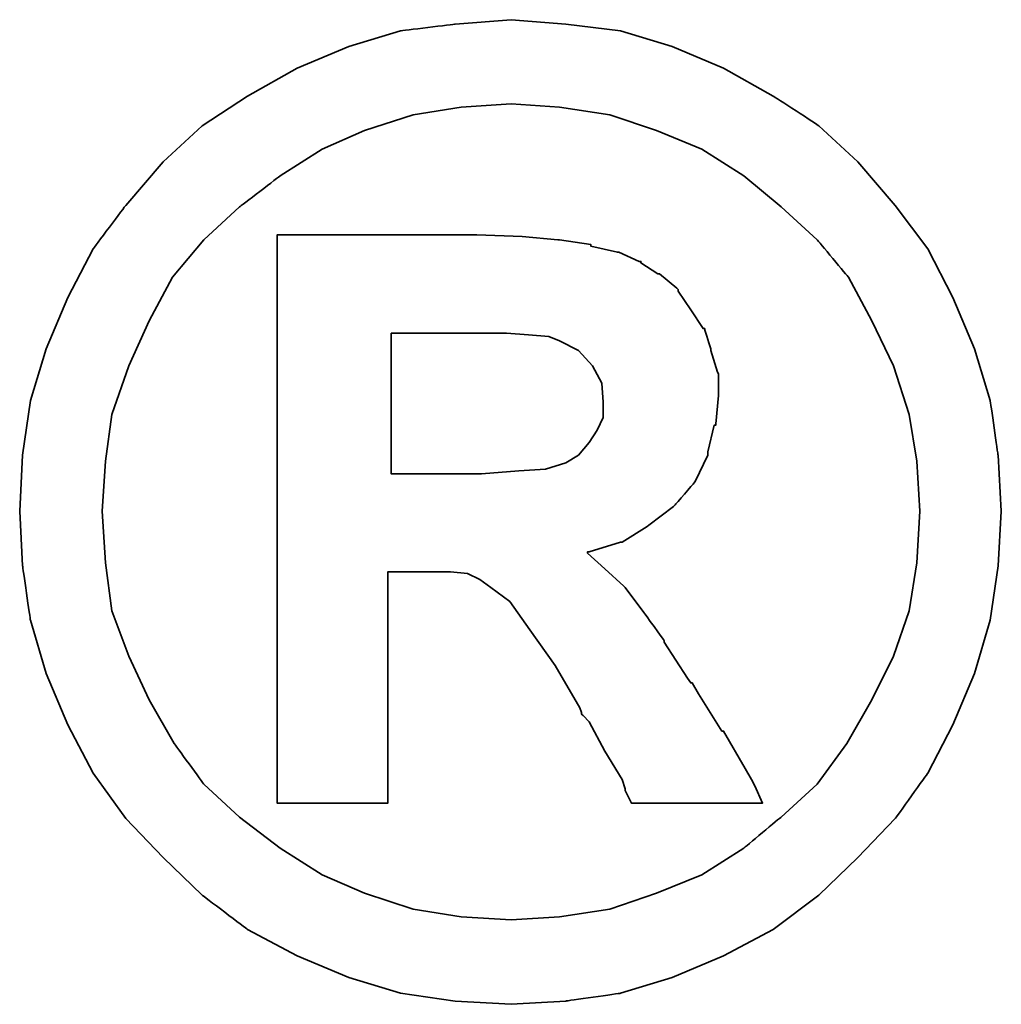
# Model space of a CAD drawing. Header units: millimetres. Extents: x -257 to 3135, y -1556 to 860.
# Tile 459 of 633: x 1346.06 to 1347.54, y -987.78 to -986.29. Entities that reach past the tile are written whole.
import ezdxf

# ---------------------------------------------------------------- set-up
doc = ezdxf.new("R2010")
doc.units = ezdxf.units.MM
doc.layers.add('DIM', color=4, linetype='CONTINUOUS')
doc.layers.add('layer 1', color=7, linetype='CONTINUOUS')

# ---------------------------------------------------------------- blocks, each defined once
blk = doc.blocks.new('TBI MOTION logo(完整正式版)')
at = {"layer": 'layer 1', "color": 22, "lineweight": 35}
for points, knots in [([(81.20634, 4.98624), (81.20634, 4.98624), (81.18649, 5.32862), (81.18649, 5.32862), (81.18649, 5.32862), (81.18649, 5.32862), (81.13886, 5.66206), (81.13886, 5.66206), (81.13886, 5.66206), (81.13886, 5.66206), (81.04359, 5.97764), (81.04359, 5.97764), (81.04359, 5.97764), (81.04359, 5.97764), (80.91061, 6.29124), (80.91061, 6.29124), (80.91061, 6.29124), (80.91061, 6.29124), (80.75778, 6.58697), (80.75778, 6.58697), (80.75778, 6.58697), (80.75778, 6.58697), (80.5593, 6.85294), (80.5593, 6.85294), (80.5593, 6.85294), (80.5593, 6.85294), (80.33105, 7.1189), (80.33105, 7.1189), (80.33105, 7.1189), (80.33105, 7.1189), (80.09287, 7.33921), (80.09287, 7.33921), (80.09287, 7.33921), (80.09287, 7.33921), (79.815, 7.51982), (79.815, 7.51982), (79.815, 7.51982), (79.815, 7.51982), (79.51133, 7.69051), (79.51133, 7.69051), (79.51133, 7.69051), (79.51133, 7.69051), (79.19773, 7.8235), (79.19773, 7.8235), (79.19773, 7.8235), (79.19773, 7.8235), (78.88215, 7.91877), (78.88215, 7.91877), (78.88215, 7.91877), (78.88215, 7.91877), (78.54871, 7.95846), (78.54871, 7.95846), (78.54871, 7.95846), (78.54871, 7.95846), (78.21526, 7.98625), (78.21526, 7.98625), (78.21526, 7.98625), (78.21526, 7.98625), (77.87388, 7.95846), (77.87388, 7.95846), (77.87388, 7.95846), (77.87388, 7.95846), (77.54044, 7.91877), (77.54044, 7.91877), (77.54044, 7.91877), (77.54044, 7.91877), (77.22485, 7.8235), (77.22485, 7.8235), (77.22485, 7.8235), (77.22485, 7.8235), (76.91027, 7.69051), (76.91027, 7.69051), (76.91027, 7.69051), (76.91027, 7.69051), (76.6056, 7.51982), (76.6056, 7.51982), (76.6056, 7.51982), (76.6056, 7.51982), (76.32972, 7.33921), (76.32972, 7.33921), (76.32972, 7.33921), (76.32972, 7.33921), (76.09154, 7.1189), (76.09154, 7.1189), (76.09154, 7.1189), (76.09154, 7.1189), (75.86329, 6.85294), (75.86329, 6.85294), (75.86329, 6.85294), (75.86329, 6.85294), (75.66382, 6.58697), (75.66382, 6.58697), (75.66382, 6.58697), (75.66382, 6.58697), (75.51099, 6.29124), (75.51099, 6.29124), (75.51099, 6.29124), (75.51099, 6.29124), (75.37702, 5.97764), (75.37702, 5.97764), (75.37702, 5.97764), (75.37702, 5.97764), (75.28175, 5.66206), (75.28175, 5.66206), (75.28175, 5.66206), (75.28175, 5.66206), (75.23411, 5.32862), (75.23411, 5.32862), (75.23411, 5.32862), (75.23411, 5.32862), (75.21625, 4.98624), (75.21625, 4.98624), (75.21625, 4.98624), (75.21625, 4.98624), (75.23411, 4.6528), (75.23411, 4.6528), (75.23411, 4.6528), (75.23411, 4.6528), (75.28175, 4.32035), (75.28175, 4.32035), (75.28175, 4.32035), (75.28175, 4.32035), (75.37702, 3.99583), (75.37702, 3.99583), (75.37702, 3.99583), (75.37702, 3.99583), (75.51099, 3.68224), (75.51099, 3.68224), (75.51099, 3.68224), (75.51099, 3.68224), (75.66382, 3.38749), (75.66382, 3.38749), (75.66382, 3.38749), (75.66382, 3.38749), (75.86329, 3.10963), (75.86329, 3.10963), (75.86329, 3.10963), (75.86329, 3.10963), (76.09154, 2.87145), (76.09154, 2.87145), (76.09154, 2.87145), (76.09154, 2.87145), (76.32972, 2.6432), (76.32972, 2.6432), (76.32972, 2.6432), (76.32972, 2.6432), (76.6056, 2.43381), (76.6056, 2.43381), (76.6056, 2.43381), (76.6056, 2.43381), (76.91027, 2.27205), (76.91027, 2.27205), (76.91027, 2.27205), (76.91027, 2.27205), (77.22485, 2.13906), (77.22485, 2.13906), (77.22485, 2.13906), (77.22485, 2.13906), (77.54044, 2.0438), (77.54044, 2.0438), (77.54044, 2.0438), (77.54044, 2.0438), (77.87388, 1.99616), (77.87388, 1.99616), (77.87388, 1.99616), (77.87388, 1.99616), (78.21526, 1.97631), (78.21526, 1.97631), (78.21526, 1.97631), (78.21526, 1.97631), (78.54871, 1.99616), (78.54871, 1.99616), (78.54871, 1.99616), (78.54871, 1.99616), (78.88215, 2.0438), (78.88215, 2.0438), (78.88215, 2.0438), (78.88215, 2.0438), (79.19773, 2.13906), (79.19773, 2.13906), (79.19773, 2.13906), (79.19773, 2.13906), (79.51133, 2.27205), (79.51133, 2.27205), (79.51133, 2.27205), (79.51133, 2.27205), (79.815, 2.43381), (79.815, 2.43381), (79.815, 2.43381), (79.815, 2.43381), (80.09287, 2.6432), (80.09287, 2.6432), (80.09287, 2.6432), (80.09287, 2.6432), (80.33105, 2.87145), (80.33105, 2.87145), (80.33105, 2.87145), (80.33105, 2.87145), (80.5593, 3.10963), (80.5593, 3.10963), (80.5593, 3.10963), (80.5593, 3.10963), (80.75778, 3.38749), (80.75778, 3.38749), (80.75778, 3.38749), (80.75778, 3.38749), (80.91061, 3.68224), (80.91061, 3.68224), (80.91061, 3.68224), (80.91061, 3.68224), (81.04359, 3.99583), (81.04359, 3.99583), (81.04359, 3.99583), (81.04359, 3.99583), (81.13886, 4.32035), (81.13886, 4.32035), (81.13886, 4.32035), (81.13886, 4.32035), (81.18649, 4.6528), (81.18649, 4.6528), (81.18649, 4.6528), (81.18649, 4.6528), (81.20634, 4.98624), (81.20634, 4.98624)], [0, 0, 0, 0, 0.0178571, 0.0178571, 0.0178571, 0.0178572, 0.0357143, 0.0357143, 0.0357143, 0.0357143, 0.0535714, 0.0535714, 0.0535714, 0.0535714, 0.0714286, 0.0714286, 0.0714286, 0.0714286, 0.0892857, 0.0892857, 0.0892857, 0.0892857, 0.1071429, 0.1071429, 0.1071429, 0.1071429, 0.125, 0.125, 0.125, 0.125, 0.1428571, 0.1428571, 0.1428571, 0.1428572, 0.1607143, 0.1607143, 0.1607143, 0.1607143, 0.1785714, 0.1785714, 0.1785714, 0.1785714, 0.1964286, 0.1964286, 0.1964286, 0.1964286, 0.2142857, 0.2142857, 0.2142857, 0.2142857, 0.2321429, 0.2321429, 0.2321429, 0.2321429, 0.25, 0.25, 0.25, 0.25, 0.2678571, 0.2678571, 0.2678571, 0.2678572, 0.2857143, 0.2857143, 0.2857143, 0.2857143, 0.3035714, 0.3035714, 0.3035714, 0.3035714, 0.3214286, 0.3214286, 0.3214286, 0.3214286, 0.3392857, 0.3392857, 0.3392857, 0.3392857, 0.3571429, 0.3571429, 0.3571429, 0.3571429, 0.375, 0.375, 0.375, 0.375, 0.3928571, 0.3928571, 0.3928571, 0.3928572, 0.4107143, 0.4107143, 0.4107143, 0.4107143, 0.4285714, 0.4285714, 0.4285714, 0.4285714, 0.4464286, 0.4464286, 0.4464286, 0.4464286, 0.4642857, 0.4642857, 0.4642857, 0.4642857, 0.4821429, 0.4821429, 0.4821429, 0.4821429, 0.5, 0.5, 0.5, 0.5, 0.5178571, 0.5178571, 0.5178571, 0.5178572, 0.5357143, 0.5357143, 0.5357143, 0.5357143, 0.5535714, 0.5535714, 0.5535714, 0.5535714, 0.5714286, 0.5714286, 0.5714286, 0.5714286, 0.5892857, 0.5892857, 0.5892857, 0.5892857, 0.6071429, 0.6071429, 0.6071429, 0.6071429, 0.625, 0.625, 0.625, 0.625, 0.6428571, 0.6428571, 0.6428571, 0.6428572, 0.6607143, 0.6607143, 0.6607143, 0.6607143, 0.6785714, 0.6785714, 0.6785714, 0.6785714, 0.6964286, 0.6964286, 0.6964286, 0.6964286, 0.7142857, 0.7142857, 0.7142857, 0.7142857, 0.7321429, 0.7321429, 0.7321429, 0.7321429, 0.75, 0.75, 0.75, 0.75, 0.7678571, 0.7678571, 0.7678571, 0.7678572, 0.7857143, 0.7857143, 0.7857143, 0.7857143, 0.8035714, 0.8035714, 0.8035714, 0.8035714, 0.8214286, 0.8214286, 0.8214286, 0.8214286, 0.8392857, 0.8392857, 0.8392857, 0.8392857, 0.8571429, 0.8571429, 0.8571429, 0.8571429, 0.875, 0.875, 0.875, 0.875, 0.8928571, 0.8928571, 0.8928571, 0.8928572, 0.9107143, 0.9107143, 0.9107143, 0.9107143, 0.9285714, 0.9285714, 0.9285714, 0.9285714, 0.9464286, 0.9464286, 0.9464286, 0.9464286, 0.9642857, 0.9642857, 0.9642857, 0.9642857, 0.9821429, 0.9821429, 0.9821429, 0.9821429, 1, 1, 1, 1]), ([(80.71014, 4.98624), (80.71014, 4.98624), (80.69129, 5.29091), (80.69129, 5.29091), (80.69129, 5.29091), (80.69129, 5.29091), (80.64464, 5.57672), (80.64464, 5.57672), (80.64464, 5.57672), (80.64464, 5.57672), (80.54937, 5.87245), (80.54937, 5.87245), (80.54937, 5.87245), (80.54937, 5.87245), (80.41639, 6.14833), (80.41639, 6.14833), (80.41639, 6.14833), (80.41639, 6.14833), (80.27349, 6.41429), (80.27349, 6.41429), (80.27349, 6.41429), (80.27349, 6.41429), (80.08295, 6.64255), (80.08295, 6.64255), (80.08295, 6.64255), (80.08295, 6.64255), (79.86264, 6.84301), (79.86264, 6.84301), (79.86264, 6.84301), (79.86264, 6.84301), (79.63439, 7.03355), (79.63439, 7.03355), (79.63439, 7.03355), (79.63439, 7.03355), (79.37835, 7.1963), (79.37835, 7.1963), (79.37835, 7.1963), (79.37835, 7.1963), (79.10246, 7.30944), (79.10246, 7.30944), (79.10246, 7.30944), (79.10246, 7.30944), (78.81665, 7.40471), (78.81665, 7.40471), (78.81665, 7.40471), (78.81665, 7.40471), (78.511, 7.45234), (78.511, 7.45234), (78.511, 7.45234), (78.511, 7.45234), (78.21526, 7.47219), (78.21526, 7.47219), (78.21526, 7.47219), (78.21526, 7.47219), (77.9106, 7.45234), (77.9106, 7.45234), (77.9106, 7.45234), (77.9106, 7.45234), (77.61685, 7.40471), (77.61685, 7.40471), (77.61685, 7.40471), (77.61685, 7.40471), (77.32012, 7.30944), (77.32012, 7.30944), (77.32012, 7.30944), (77.32012, 7.30944), (77.06309, 7.1963), (77.06309, 7.1963), (77.06309, 7.1963), (77.06309, 7.1963), (76.80606, 7.03355), (76.80606, 7.03355), (76.80606, 7.03355), (76.80606, 7.03355), (76.55797, 6.84301), (76.55797, 6.84301), (76.55797, 6.84301), (76.55797, 6.84301), (76.34063, 6.64255), (76.34063, 6.64255), (76.34063, 6.64255), (76.34063, 6.64255), (76.1491, 6.41429), (76.1491, 6.41429), (76.1491, 6.41429), (76.1491, 6.41429), (76.0062, 6.14833), (76.0062, 6.14833), (76.0062, 6.14833), (76.0062, 6.14833), (75.88314, 5.87245), (75.88314, 5.87245), (75.88314, 5.87245), (75.88314, 5.87245), (75.77794, 5.57672), (75.77794, 5.57672), (75.77794, 5.57672), (75.77794, 5.57672), (75.73924, 5.29091), (75.73924, 5.29091), (75.73924, 5.29091), (75.73924, 5.29091), (75.72039, 4.98624), (75.72039, 4.98624), (75.72039, 4.98624), (75.72039, 4.98624), (75.73924, 4.67165), (75.73924, 4.67165), (75.73924, 4.67165), (75.73924, 4.67165), (75.77794, 4.37791), (75.77794, 4.37791), (75.77794, 4.37791), (75.77794, 4.37791), (75.88314, 4.10102), (75.88314, 4.10102), (75.88314, 4.10102), (75.88314, 4.10102), (76.0062, 3.83407), (76.0062, 3.83407), (76.0062, 3.83407), (76.0062, 3.83407), (76.15902, 3.56811), (76.15902, 3.56811), (76.15902, 3.56811), (76.15902, 3.56811), (76.34063, 3.32001), (76.34063, 3.32001), (76.34063, 3.32001), (76.34063, 3.32001), (76.55797, 3.11955), (76.55797, 3.11955), (76.55797, 3.11955), (76.55797, 3.11955), (76.80606, 2.92901), (76.80606, 2.92901), (76.80606, 2.92901), (76.80606, 2.92901), (77.06309, 2.76725), (77.06309, 2.76725), (77.06309, 2.76725), (77.06309, 2.76725), (77.32012, 2.65412), (77.32012, 2.65412), (77.32012, 2.65412), (77.32012, 2.65412), (77.61685, 2.55786), (77.61685, 2.55786), (77.61685, 2.55786), (77.61685, 2.55786), (77.9106, 2.51022), (77.9106, 2.51022), (77.9106, 2.51022), (77.9106, 2.51022), (78.21526, 2.49137), (78.21526, 2.49137), (78.21526, 2.49137), (78.21526, 2.49137), (78.511, 2.51022), (78.511, 2.51022), (78.511, 2.51022), (78.511, 2.51022), (78.81665, 2.55786), (78.81665, 2.55786), (78.81665, 2.55786), (78.81665, 2.55786), (79.10246, 2.65412), (79.10246, 2.65412), (79.10246, 2.65412), (79.10246, 2.65412), (79.37835, 2.76725), (79.37835, 2.76725), (79.37835, 2.76725), (79.37835, 2.76725), (79.63439, 2.92901), (79.63439, 2.92901), (79.63439, 2.92901), (79.63439, 2.92901), (79.86264, 3.11955), (79.86264, 3.11955), (79.86264, 3.11955), (79.86264, 3.11955), (80.08295, 3.32001), (80.08295, 3.32001), (80.08295, 3.32001), (80.08295, 3.32001), (80.26356, 3.56811), (80.26356, 3.56811), (80.26356, 3.56811), (80.26356, 3.56811), (80.41639, 3.83407), (80.41639, 3.83407), (80.41639, 3.83407), (80.41639, 3.83407), (80.54937, 4.10102), (80.54937, 4.10102), (80.54937, 4.10102), (80.54937, 4.10102), (80.64464, 4.37791), (80.64464, 4.37791), (80.64464, 4.37791), (80.64464, 4.37791), (80.69129, 4.67165), (80.69129, 4.67165), (80.69129, 4.67165), (80.69129, 4.67165), (80.71014, 4.98624), (80.71014, 4.98624)], [0, 0, 0, 0, 0.0192308, 0.0192308, 0.0192308, 0.0192308, 0.0384615, 0.0384615, 0.0384615, 0.0384615, 0.0576923, 0.0576923, 0.0576923, 0.0576923, 0.0769231, 0.0769231, 0.0769231, 0.0769231, 0.0961538, 0.0961538, 0.0961538, 0.0961539, 0.1153846, 0.1153846, 0.1153846, 0.1153846, 0.1346154, 0.1346154, 0.1346154, 0.1346154, 0.1538462, 0.1538462, 0.1538462, 0.1538462, 0.1730769, 0.1730769, 0.1730769, 0.1730769, 0.1923077, 0.1923077, 0.1923077, 0.1923077, 0.2115385, 0.2115385, 0.2115385, 0.2115385, 0.2307692, 0.2307692, 0.2307692, 0.2307692, 0.25, 0.25, 0.25, 0.25, 0.2692308, 0.2692308, 0.2692308, 0.2692308, 0.2884615, 0.2884615, 0.2884615, 0.2884615, 0.3076923, 0.3076923, 0.3076923, 0.3076923, 0.3269231, 0.3269231, 0.3269231, 0.3269231, 0.3461538, 0.3461538, 0.3461538, 0.3461539, 0.3653846, 0.3653846, 0.3653846, 0.3653846, 0.3846154, 0.3846154, 0.3846154, 0.3846154, 0.4038462, 0.4038462, 0.4038462, 0.4038462, 0.4230769, 0.4230769, 0.4230769, 0.4230769, 0.4423077, 0.4423077, 0.4423077, 0.4423077, 0.4615385, 0.4615385, 0.4615385, 0.4615385, 0.4807692, 0.4807692, 0.4807692, 0.4807692, 0.5, 0.5, 0.5, 0.5, 0.5192308, 0.5192308, 0.5192308, 0.5192308, 0.5384615, 0.5384615, 0.5384615, 0.5384615, 0.5576923, 0.5576923, 0.5576923, 0.5576923, 0.5769231, 0.5769231, 0.5769231, 0.5769231, 0.5961538, 0.5961538, 0.5961538, 0.5961539, 0.6153846, 0.6153846, 0.6153846, 0.6153846, 0.6346154, 0.6346154, 0.6346154, 0.6346154, 0.6538462, 0.6538462, 0.6538462, 0.6538462, 0.6730769, 0.6730769, 0.6730769, 0.6730769, 0.6923077, 0.6923077, 0.6923077, 0.6923077, 0.7115385, 0.7115385, 0.7115385, 0.7115385, 0.7307692, 0.7307692, 0.7307692, 0.7307692, 0.75, 0.75, 0.75, 0.75, 0.7692308, 0.7692308, 0.7692308, 0.7692308, 0.7884615, 0.7884615, 0.7884615, 0.7884615, 0.8076923, 0.8076923, 0.8076923, 0.8076923, 0.8269231, 0.8269231, 0.8269231, 0.8269231, 0.8461538, 0.8461538, 0.8461538, 0.8461539, 0.8653846, 0.8653846, 0.8653846, 0.8653846, 0.8846154, 0.8846154, 0.8846154, 0.8846154, 0.9038462, 0.9038462, 0.9038462, 0.9038462, 0.9230769, 0.9230769, 0.9230769, 0.9230769, 0.9423077, 0.9423077, 0.9423077, 0.9423077, 0.9615385, 0.9615385, 0.9615385, 0.9615385, 0.9807692, 0.9807692, 0.9807692, 0.9807692, 1, 1, 1, 1]), ([(76.78721, 3.2823), (76.78721, 3.2823), (76.78721, 3.32001), (76.78721, 3.32001), (76.78721, 3.32001), (76.78721, 3.32001), (76.78721, 3.42422), (76.78721, 3.42422), (76.78721, 3.42422), (76.78721, 3.42422), (76.78721, 3.59689), (76.78721, 3.59689), (76.78721, 3.59689), (76.78721, 3.59689), (76.78721, 3.80529), (76.78721, 3.80529), (76.78721, 3.80529), (76.78721, 3.80529), (76.78721, 4.0524), (76.78721, 4.0524), (76.78721, 4.0524), (76.78721, 4.0524), (76.78721, 4.32035), (76.78721, 4.32035), (76.78721, 4.32035), (76.78721, 4.32035), (76.78721, 4.92868), (76.78721, 4.92868), (76.78721, 4.92868), (76.78721, 4.92868), (76.78721, 5.53801), (76.78721, 5.53801), (76.78721, 5.53801), (76.78721, 5.53801), (76.78721, 5.82482), (76.78721, 5.82482), (76.78721, 5.82482), (76.78721, 5.82482), (76.78721, 6.07291), (76.78721, 6.07291), (76.78721, 6.07291), (76.78721, 6.07291), (76.78721, 6.30017), (76.78721, 6.30017), (76.78721, 6.30017), (76.78721, 6.30017), (76.78721, 6.45399), (76.78721, 6.45399), (76.78721, 6.45399), (76.78721, 6.45399), (76.78721, 6.5572), (76.78721, 6.5572), (76.78721, 6.5572), (76.78721, 6.5572), (76.78721, 6.59689), (76.78721, 6.59689), (76.78721, 6.59689), (76.78721, 6.59689), (76.78721, 6.67232), (76.78721, 6.67232), (76.78721, 6.67232), (76.78721, 6.67232), (76.8537, 6.67232), (76.8537, 6.67232), (76.8537, 6.67232), (76.8537, 6.67232), (76.87355, 6.67232), (76.87355, 6.67232), (76.87355, 6.67232), (76.87355, 6.67232), (76.91027, 6.67232), (76.91027, 6.67232), (76.91027, 6.67232), (76.91027, 6.67232), (77.04424, 6.67232), (77.04424, 6.67232), (77.04424, 6.67232), (77.04424, 6.67232), (77.22485, 6.67232), (77.22485, 6.67232), (77.22485, 6.67232), (77.22485, 6.67232), (77.43524, 6.67232), (77.43524, 6.67232), (77.43524, 6.67232), (77.43524, 6.67232), (77.65357, 6.67232), (77.65357, 6.67232), (77.65357, 6.67232), (77.65357, 6.67232), (77.82625, 6.67232), (77.82625, 6.67232), (77.82625, 6.67232), (77.82625, 6.67232), (77.94037, 6.67232), (77.94037, 6.67232), (77.94037, 6.67232), (77.94037, 6.67232), (77.97709, 6.67232), (77.97709, 6.67232), (77.97709, 6.67232), (77.97709, 6.67232), (77.99694, 6.67232), (77.99694, 6.67232), (77.99694, 6.67232), (77.99694, 6.67232), (78.00686, 6.67232), (78.00686, 6.67232), (78.00686, 6.67232), (78.00686, 6.67232), (78.28275, 6.6624), (78.28275, 6.6624), (78.28275, 6.6624), (78.28275, 6.6624), (78.50107, 6.64255), (78.50107, 6.64255), (78.50107, 6.64255), (78.50107, 6.64255), (78.511, 6.64255), (78.511, 6.64255), (78.511, 6.64255), (78.511, 6.64255), (78.70154, 6.61476), (78.70154, 6.61476), (78.70154, 6.61476), (78.70154, 6.61476), (78.70154, 6.60483), (78.70154, 6.60483), (78.70154, 6.60483), (78.70154, 6.60483), (78.86429, 6.56713), (78.86429, 6.56713), (78.86429, 6.56713), (78.86429, 6.56713), (78.87223, 6.56713), (78.87223, 6.56713), (78.87223, 6.56713), (78.87223, 6.56713), (78.99727, 6.51056), (78.99727, 6.51056), (78.99727, 6.51056), (78.99727, 6.51056), (79.00719, 6.51056), (79.00719, 6.51056), (79.00719, 6.51056), (79.00719, 6.51056), (79.00719, 6.50162), (79.00719, 6.50162), (79.00719, 6.50162), (79.00719, 6.50162), (79.1104, 6.43415), (79.1104, 6.43415), (79.1104, 6.43415), (79.1104, 6.43415), (79.12132, 6.43415), (79.12132, 6.43415), (79.12132, 6.43415), (79.12132, 6.43415), (79.22552, 6.34781), (79.22552, 6.34781), (79.22552, 6.34781), (79.22552, 6.34781), (79.23544, 6.33888), (79.23544, 6.33888), (79.23544, 6.33888), (79.23544, 6.33888), (79.23544, 6.32895), (79.23544, 6.32895), (79.23544, 6.32895), (79.23544, 6.32895), (79.31087, 6.21483), (79.31087, 6.21483), (79.31087, 6.21483), (79.31087, 6.21483), (79.38629, 6.1007), (79.38629, 6.1007), (79.38629, 6.1007), (79.38629, 6.1007), (79.3972, 6.1007), (79.3972, 6.1007), (79.3972, 6.1007), (79.3972, 6.1007), (79.3972, 6.09078), (79.3972, 6.09078), (79.3972, 6.09078), (79.3972, 6.09078), (79.43392, 5.97764), (79.43392, 5.97764), (79.43392, 5.97764), (79.43392, 5.97764), (79.43392, 5.96772), (79.43392, 5.96772), (79.43392, 5.96772), (79.43392, 5.96772), (79.47362, 5.83474), (79.47362, 5.83474), (79.47362, 5.83474), (79.47362, 5.83474), (79.48156, 5.82482), (79.48156, 5.82482), (79.48156, 5.82482), (79.48156, 5.82482), (79.48156, 5.69977), (79.48156, 5.69977), (79.48156, 5.69977), (79.48156, 5.69977), (79.48156, 5.69183), (79.48156, 5.69183), (79.48156, 5.69183), (79.48156, 5.69183), (79.4637, 5.51915), (79.4637, 5.51915), (79.4637, 5.51915), (79.4637, 5.51915), (79.4637, 5.51122), (79.4637, 5.51122), (79.4637, 5.51122), (79.4637, 5.51122), (79.45377, 5.51122), (79.45377, 5.51122), (79.45377, 5.51122), (79.45377, 5.51122), (79.41507, 5.34847), (79.41507, 5.34847), (79.41507, 5.34847), (79.41507, 5.34847), (79.41507, 5.33854), (79.41507, 5.33854), (79.41507, 5.33854), (79.41507, 5.33854), (79.41507, 5.32862), (79.41507, 5.32862), (79.41507, 5.32862), (79.41507, 5.32862), (79.33865, 5.16785), (79.33865, 5.16785), (79.33865, 5.16785), (79.33865, 5.16785), (79.33071, 5.15693), (79.33071, 5.15693), (79.33071, 5.15693), (79.33071, 5.15693), (79.2156, 5.02495), (79.2156, 5.02495), (79.2156, 5.02495), (79.2156, 5.02495), (79.20567, 5.01502), (79.20567, 5.01502), (79.20567, 5.01502), (79.20567, 5.01502), (79.05483, 4.89991), (79.05483, 4.89991), (79.05483, 4.89991), (79.05483, 4.89991), (79.04491, 4.89197), (79.04491, 4.89197), (79.04491, 4.89197), (79.04491, 4.89197), (78.89208, 4.7967), (78.89208, 4.7967), (78.89208, 4.7967), (78.89208, 4.7967), (78.88215, 4.7967), (78.88215, 4.7967), (78.88215, 4.7967), (78.88215, 4.7967), (78.69161, 4.73913), (78.69161, 4.73913), (78.69161, 4.73913), (78.69161, 4.73913), (78.68169, 4.73913), (78.68169, 4.73913), (78.68169, 4.73913), (78.68169, 4.73913), (78.68169, 4.72921), (78.68169, 4.72921), (78.68169, 4.72921), (78.68169, 4.72921), (78.78688, 4.63394), (78.78688, 4.63394), (78.78688, 4.63394), (78.78688, 4.63394), (78.902, 4.52875), (78.902, 4.52875), (78.902, 4.52875), (78.902, 4.52875), (78.91093, 4.52081), (78.91093, 4.52081), (78.91093, 4.52081), (78.91093, 4.52081), (79.02506, 4.36798), (79.02506, 4.36798), (79.02506, 4.36798), (79.02506, 4.36798), (79.1501, 4.1953), (79.1501, 4.1953), (79.1501, 4.1953), (79.1501, 4.1953), (79.1501, 4.18736), (79.1501, 4.18736), (79.1501, 4.18736), (79.1501, 4.18736), (79.29201, 3.96705), (79.29201, 3.96705), (79.29201, 3.96705), (79.29201, 3.96705), (79.31087, 3.93828), (79.31087, 3.93828), (79.31087, 3.93828), (79.31087, 3.93828), (79.32079, 3.93828), (79.32079, 3.93828), (79.32079, 3.93828), (79.32079, 3.93828), (79.3585, 3.87178), (79.3585, 3.87178), (79.3585, 3.87178), (79.3585, 3.87178), (79.50141, 3.64353), (79.50141, 3.64353), (79.50141, 3.64353), (79.50141, 3.64353), (79.51133, 3.64353), (79.51133, 3.64353), (79.51133, 3.64353), (79.51133, 3.64353), (79.64431, 3.41528), (79.64431, 3.41528), (79.64431, 3.41528), (79.64431, 3.41528), (79.68202, 3.3478), (79.68202, 3.3478), (79.68202, 3.3478), (79.68202, 3.3478), (79.70187, 3.31009), (79.70187, 3.31009), (79.70187, 3.31009), (79.70187, 3.31009), (79.7495, 3.2049), (79.7495, 3.2049), (79.7495, 3.2049), (79.7495, 3.2049), (79.64431, 3.2049), (79.64431, 3.2049), (79.64431, 3.2049), (79.64431, 3.2049), (79.62546, 3.2049), (79.62546, 3.2049), (79.62546, 3.2049), (79.62546, 3.2049), (79.53912, 3.2049), (79.53912, 3.2049), (79.53912, 3.2049), (79.53912, 3.2049), (79.31087, 3.2049), (79.31087, 3.2049), (79.31087, 3.2049), (79.31087, 3.2049), (79.08262, 3.2049), (79.08262, 3.2049), (79.08262, 3.2049), (79.08262, 3.2049), (79.00719, 3.2049), (79.00719, 3.2049), (79.00719, 3.2049), (79.00719, 3.2049), (78.98735, 3.2049), (78.98735, 3.2049), (78.98735, 3.2049), (78.98735, 3.2049), (78.94964, 3.2049), (78.94964, 3.2049), (78.94964, 3.2049), (78.94964, 3.2049), (78.92979, 3.24459), (78.92979, 3.24459), (78.92979, 3.24459), (78.92979, 3.24459), (78.91093, 3.2823), (78.91093, 3.2823), (78.91093, 3.2823), (78.91093, 3.2823), (78.91093, 3.29223), (78.91093, 3.29223), (78.91093, 3.29223), (78.91093, 3.29223), (78.89208, 3.3478), (78.89208, 3.3478), (78.89208, 3.3478), (78.89208, 3.3478), (78.78688, 3.52048), (78.78688, 3.52048), (78.78688, 3.52048), (78.78688, 3.52048), (78.69161, 3.7001), (78.69161, 3.7001), (78.69161, 3.7001), (78.69161, 3.7001), (78.6539, 3.7388), (78.6539, 3.7388), (78.6539, 3.7388), (78.6539, 3.7388), (78.64398, 3.74873), (78.64398, 3.74873), (78.64398, 3.74873), (78.64398, 3.74873), (78.64398, 3.75766), (78.64398, 3.75766), (78.64398, 3.75766), (78.64398, 3.75766), (78.63405, 3.78644), (78.63405, 3.78644), (78.63405, 3.78644), (78.63405, 3.78644), (78.48321, 4.04347), (78.48321, 4.04347), (78.48321, 4.04347), (78.48321, 4.04347), (78.33038, 4.2618), (78.33038, 4.2618), (78.33038, 4.2618), (78.33038, 4.2618), (78.20732, 4.43447), (78.20732, 4.43447), (78.20732, 4.43447), (78.20732, 4.43447), (78.09221, 4.52081), (78.09221, 4.52081), (78.09221, 4.52081), (78.09221, 4.52081), (78.02472, 4.56845), (78.02472, 4.56845), (78.02472, 4.56845), (78.02472, 4.56845), (77.9493, 4.60616), (77.9493, 4.60616), (77.9493, 4.60616), (77.9493, 4.60616), (77.8451, 4.61608), (77.8451, 4.61608), (77.8451, 4.61608), (77.8451, 4.61608), (77.71113, 4.61608), (77.71113, 4.61608), (77.71113, 4.61608), (77.71113, 4.61608), (77.69128, 4.61608), (77.69128, 4.61608), (77.69128, 4.61608), (77.69128, 4.61608), (77.67342, 4.61608), (77.67342, 4.61608), (77.67342, 4.61608), (77.67342, 4.61608), (77.5583, 4.61608), (77.5583, 4.61608), (77.5583, 4.61608), (77.5583, 4.61608), (77.46303, 4.61608), (77.46303, 4.61608), (77.46303, 4.61608), (77.46303, 4.61608), (77.46303, 4.54761), (77.46303, 4.54761), (77.46303, 4.54761), (77.46303, 4.54761), (77.46303, 4.47318), (77.46303, 4.47318), (77.46303, 4.47318), (77.46303, 4.47318), (77.46303, 4.24294), (77.46303, 4.24294), (77.46303, 4.24294), (77.46303, 4.24294), (77.46303, 3.99583), (77.46303, 3.99583), (77.46303, 3.99583), (77.46303, 3.99583), (77.46303, 3.72888), (77.46303, 3.72888), (77.46303, 3.72888), (77.46303, 3.72888), (77.46303, 3.51055), (77.46303, 3.51055), (77.46303, 3.51055), (77.46303, 3.51055), (77.46303, 3.42422), (77.46303, 3.42422), (77.46303, 3.42422), (77.46303, 3.42422), (77.46303, 3.35773), (77.46303, 3.35773), (77.46303, 3.35773), (77.46303, 3.35773), (77.46303, 3.30017), (77.46303, 3.30017), (77.46303, 3.30017), (77.46303, 3.30017), (77.46303, 3.2823), (77.46303, 3.2823), (77.46303, 3.2823), (77.46303, 3.2823), (77.46303, 3.2049), (77.46303, 3.2049), (77.46303, 3.2049), (77.46303, 3.2049), (77.39753, 3.2049), (77.39753, 3.2049), (77.39753, 3.2049), (77.39753, 3.2049), (77.37768, 3.2049), (77.37768, 3.2049), (77.37768, 3.2049), (77.37768, 3.2049), (77.32012, 3.2049), (77.32012, 3.2049), (77.32012, 3.2049), (77.32012, 3.2049), (77.12165, 3.2049), (77.12165, 3.2049), (77.12165, 3.2049), (77.12165, 3.2049), (76.94897, 3.2049), (76.94897, 3.2049), (76.94897, 3.2049), (76.94897, 3.2049), (76.8924, 3.2049), (76.8924, 3.2049), (76.8924, 3.2049), (76.8924, 3.2049), (76.8537, 3.2049), (76.8537, 3.2049), (76.8537, 3.2049), (76.8537, 3.2049), (76.78721, 3.2049), (76.78721, 3.2049), (76.78721, 3.2049), (76.78721, 3.2049), (76.78721, 3.2823), (76.78721, 3.2823)], [0, 0, 0, 0, 0.0074074, 0.0074074, 0.0074074, 0.0074074, 0.0148148, 0.0148148, 0.0148148, 0.0148148, 0.0222222, 0.0222222, 0.0222222, 0.0222222, 0.0296296, 0.0296296, 0.0296296, 0.0296296, 0.037037, 0.037037, 0.037037, 0.037037, 0.0444444, 0.0444444, 0.0444444, 0.0444445, 0.0518519, 0.0518519, 0.0518519, 0.0518519, 0.0592593, 0.0592593, 0.0592593, 0.0592593, 0.0666667, 0.0666667, 0.0666667, 0.0666667, 0.0740741, 0.0740741, 0.0740741, 0.0740741, 0.0814815, 0.0814815, 0.0814815, 0.0814815, 0.0888889, 0.0888889, 0.0888889, 0.0888889, 0.0962963, 0.0962963, 0.0962963, 0.0962963, 0.1037037, 0.1037037, 0.1037037, 0.1037037, 0.1111111, 0.1111111, 0.1111111, 0.1111111, 0.1185185, 0.1185185, 0.1185185, 0.1185185, 0.1259259, 0.1259259, 0.1259259, 0.1259259, 0.1333333, 0.1333333, 0.1333333, 0.1333333, 0.1407407, 0.1407407, 0.1407407, 0.1407408, 0.1481481, 0.1481481, 0.1481481, 0.1481482, 0.1555556, 0.1555556, 0.1555556, 0.1555556, 0.162963, 0.162963, 0.162963, 0.162963, 0.1703704, 0.1703704, 0.1703704, 0.1703704, 0.1777778, 0.1777778, 0.1777778, 0.1777778, 0.1851852, 0.1851852, 0.1851852, 0.1851852, 0.1925926, 0.1925926, 0.1925926, 0.1925926, 0.2, 0.2, 0.2, 0.2, 0.2074074, 0.2074074, 0.2074074, 0.2074074, 0.2148148, 0.2148148, 0.2148148, 0.2148148, 0.2222222, 0.2222222, 0.2222222, 0.2222222, 0.2296296, 0.2296296, 0.2296296, 0.2296296, 0.237037, 0.237037, 0.237037, 0.237037, 0.2444444, 0.2444444, 0.2444444, 0.2444445, 0.2518519, 0.2518519, 0.2518519, 0.2518519, 0.2592593, 0.2592593, 0.2592593, 0.2592593, 0.2666667, 0.2666667, 0.2666667, 0.2666667, 0.2740741, 0.2740741, 0.2740741, 0.2740741, 0.2814815, 0.2814815, 0.2814815, 0.2814815, 0.2888889, 0.2888889, 0.2888889, 0.2888889, 0.2962963, 0.2962963, 0.2962963, 0.2962963, 0.3037037, 0.3037037, 0.3037037, 0.3037037, 0.3111111, 0.3111111, 0.3111111, 0.3111111, 0.3185185, 0.3185185, 0.3185185, 0.3185185, 0.3259259, 0.3259259, 0.3259259, 0.3259259, 0.3333333, 0.3333333, 0.3333333, 0.3333333, 0.3407407, 0.3407407, 0.3407407, 0.3407408, 0.3481481, 0.3481481, 0.3481481, 0.3481482, 0.3555556, 0.3555556, 0.3555556, 0.3555556, 0.362963, 0.362963, 0.362963, 0.362963, 0.3703704, 0.3703704, 0.3703704, 0.3703704, 0.3777778, 0.3777778, 0.3777778, 0.3777778, 0.3851852, 0.3851852, 0.3851852, 0.3851852, 0.3925926, 0.3925926, 0.3925926, 0.3925926, 0.4, 0.4, 0.4, 0.4, 0.4074074, 0.4074074, 0.4074074, 0.4074074, 0.4148148, 0.4148148, 0.4148148, 0.4148148, 0.4222222, 0.4222222, 0.4222222, 0.4222222, 0.4296296, 0.4296296, 0.4296296, 0.4296296, 0.437037, 0.437037, 0.437037, 0.437037, 0.4444444, 0.4444444, 0.4444444, 0.4444445, 0.4518519, 0.4518519, 0.4518519, 0.4518519, 0.4592593, 0.4592593, 0.4592593, 0.4592593, 0.4666667, 0.4666667, 0.4666667, 0.4666667, 0.4740741, 0.4740741, 0.4740741, 0.4740741, 0.4814815, 0.4814815, 0.4814815, 0.4814815, 0.4888889, 0.4888889, 0.4888889, 0.4888889, 0.4962963, 0.4962963, 0.4962963, 0.4962963, 0.5037037, 0.5037037, 0.5037037, 0.5037037, 0.5111111, 0.5111111, 0.5111111, 0.5111111, 0.5185185, 0.5185185, 0.5185185, 0.5185185, 0.5259259, 0.5259259, 0.5259259, 0.5259259, 0.5333333, 0.5333333, 0.5333333, 0.5333333, 0.5407407, 0.5407407, 0.5407407, 0.5407408, 0.5481481, 0.5481481, 0.5481481, 0.5481482, 0.5555556, 0.5555556, 0.5555556, 0.5555556, 0.562963, 0.562963, 0.562963, 0.562963, 0.5703704, 0.5703704, 0.5703704, 0.5703704, 0.5777778, 0.5777778, 0.5777778, 0.5777778, 0.5851852, 0.5851852, 0.5851852, 0.5851852, 0.5925926, 0.5925926, 0.5925926, 0.5925926, 0.6, 0.6, 0.6, 0.6, 0.6074074, 0.6074074, 0.6074074, 0.6074074, 0.6148148, 0.6148148, 0.6148148, 0.6148148, 0.6222222, 0.6222222, 0.6222222, 0.6222222, 0.6296296, 0.6296296, 0.6296296, 0.6296296, 0.637037, 0.637037, 0.637037, 0.637037, 0.6444444, 0.6444444, 0.6444444, 0.6444445, 0.6518519, 0.6518519, 0.6518519, 0.6518519, 0.6592593, 0.6592593, 0.6592593, 0.6592593, 0.6666667, 0.6666667, 0.6666667, 0.6666667, 0.6740741, 0.6740741, 0.6740741, 0.6740741, 0.6814815, 0.6814815, 0.6814815, 0.6814815, 0.6888889, 0.6888889, 0.6888889, 0.6888889, 0.6962963, 0.6962963, 0.6962963, 0.6962963, 0.7037037, 0.7037037, 0.7037037, 0.7037037, 0.7111111, 0.7111111, 0.7111111, 0.7111111, 0.7185185, 0.7185185, 0.7185185, 0.7185185, 0.7259259, 0.7259259, 0.7259259, 0.7259259, 0.7333333, 0.7333333, 0.7333333, 0.7333333, 0.7407407, 0.7407407, 0.7407407, 0.7407408, 0.7481481, 0.7481481, 0.7481481, 0.7481482, 0.7555556, 0.7555556, 0.7555556, 0.7555556, 0.762963, 0.762963, 0.762963, 0.762963, 0.7703704, 0.7703704, 0.7703704, 0.7703704, 0.7777778, 0.7777778, 0.7777778, 0.7777778, 0.7851852, 0.7851852, 0.7851852, 0.7851852, 0.7925926, 0.7925926, 0.7925926, 0.7925926, 0.8, 0.8, 0.8, 0.8, 0.8074074, 0.8074074, 0.8074074, 0.8074074, 0.8148148, 0.8148148, 0.8148148, 0.8148148, 0.8222222, 0.8222222, 0.8222222, 0.8222222, 0.8296296, 0.8296296, 0.8296296, 0.8296296, 0.837037, 0.837037, 0.837037, 0.837037, 0.8444444, 0.8444444, 0.8444444, 0.8444445, 0.8518519, 0.8518519, 0.8518519, 0.8518519, 0.8592593, 0.8592593, 0.8592593, 0.8592593, 0.8666667, 0.8666667, 0.8666667, 0.8666667, 0.8740741, 0.8740741, 0.8740741, 0.8740741, 0.8814815, 0.8814815, 0.8814815, 0.8814815, 0.8888889, 0.8888889, 0.8888889, 0.8888889, 0.8962963, 0.8962963, 0.8962963, 0.8962963, 0.9037037, 0.9037037, 0.9037037, 0.9037037, 0.9111111, 0.9111111, 0.9111111, 0.9111111, 0.9185185, 0.9185185, 0.9185185, 0.9185185, 0.9259259, 0.9259259, 0.9259259, 0.9259259, 0.9333333, 0.9333333, 0.9333333, 0.9333333, 0.9407407, 0.9407407, 0.9407407, 0.9407408, 0.9481481, 0.9481481, 0.9481481, 0.9481482, 0.9555556, 0.9555556, 0.9555556, 0.9555556, 0.962963, 0.962963, 0.962963, 0.962963, 0.9703704, 0.9703704, 0.9703704, 0.9703704, 0.9777778, 0.9777778, 0.9777778, 0.9777778, 0.9851852, 0.9851852, 0.9851852, 0.9851852, 0.9925926, 0.9925926, 0.9925926, 0.9925926, 1, 1, 1, 1]), ([(77.48288, 6.07291), (77.48288, 6.07291), (77.48288, 5.99551), (77.48288, 5.99551), (77.48288, 5.99551), (77.48288, 5.99551), (77.48288, 5.82482), (77.48288, 5.82482), (77.48288, 5.82482), (77.48288, 5.82482), (77.48288, 5.63328), (77.48288, 5.63328), (77.48288, 5.63328), (77.48288, 5.63328), (77.48288, 5.46358), (77.48288, 5.46358), (77.48288, 5.46358), (77.48288, 5.46358), (77.48288, 5.29091), (77.48288, 5.29091), (77.48288, 5.29091), (77.48288, 5.29091), (77.48288, 5.21449), (77.48288, 5.21449), (77.48288, 5.21449), (77.48288, 5.21449), (77.50074, 5.21449), (77.50074, 5.21449), (77.50074, 5.21449), (77.50074, 5.21449), (77.71113, 5.21449), (77.71113, 5.21449), (77.71113, 5.21449), (77.71113, 5.21449), (77.94037, 5.21449), (77.94037, 5.21449), (77.94037, 5.21449), (77.94037, 5.21449), (78.01579, 5.21449), (78.01579, 5.21449), (78.01579, 5.21449), (78.01579, 5.21449), (78.03465, 5.21449), (78.03465, 5.21449), (78.03465, 5.21449), (78.03465, 5.21449), (78.2629, 5.23335), (78.2629, 5.23335), (78.2629, 5.23335), (78.2629, 5.23335), (78.42565, 5.24327), (78.42565, 5.24327), (78.42565, 5.24327), (78.42565, 5.24327), (78.54871, 5.28098), (78.54871, 5.28098), (78.54871, 5.28098), (78.54871, 5.28098), (78.62611, 5.32862), (78.62611, 5.32862), (78.62611, 5.32862), (78.62611, 5.32862), (78.69161, 5.40503), (78.69161, 5.40503), (78.69161, 5.40503), (78.69161, 5.40503), (78.73925, 5.48145), (78.73925, 5.48145), (78.73925, 5.48145), (78.73925, 5.48145), (78.77696, 5.55885), (78.77696, 5.55885), (78.77696, 5.55885), (78.77696, 5.55885), (78.77696, 5.65214), (78.77696, 5.65214), (78.77696, 5.65214), (78.77696, 5.65214), (78.76902, 5.76726), (78.76902, 5.76726), (78.76902, 5.76726), (78.76902, 5.76726), (78.71146, 5.87245), (78.71146, 5.87245), (78.71146, 5.87245), (78.71146, 5.87245), (78.62611, 5.96772), (78.62611, 5.96772), (78.62611, 5.96772), (78.62611, 5.96772), (78.511, 6.02528), (78.511, 6.02528), (78.511, 6.02528), (78.511, 6.02528), (78.44451, 6.05306), (78.44451, 6.05306), (78.44451, 6.05306), (78.44451, 6.05306), (78.32046, 6.06299), (78.32046, 6.06299), (78.32046, 6.06299), (78.32046, 6.06299), (78.18748, 6.07291), (78.18748, 6.07291), (78.18748, 6.07291), (78.18748, 6.07291), (77.99694, 6.07291), (77.99694, 6.07291), (77.99694, 6.07291), (77.99694, 6.07291), (77.97709, 6.07291), (77.97709, 6.07291), (77.97709, 6.07291), (77.97709, 6.07291), (77.90167, 6.07291), (77.90167, 6.07291), (77.90167, 6.07291), (77.90167, 6.07291), (77.69128, 6.07291), (77.69128, 6.07291), (77.69128, 6.07291), (77.69128, 6.07291), (77.50074, 6.07291), (77.50074, 6.07291), (77.50074, 6.07291), (77.50074, 6.07291), (77.48288, 6.07291), (77.48288, 6.07291)], [0, 0, 0, 0, 0.03125, 0.03125, 0.03125, 0.03125, 0.0625, 0.0625, 0.0625, 0.0625, 0.09375, 0.09375, 0.09375, 0.09375, 0.125, 0.125, 0.125, 0.125, 0.15625, 0.15625, 0.15625, 0.15625, 0.1875, 0.1875, 0.1875, 0.1875, 0.21875, 0.21875, 0.21875, 0.21875, 0.25, 0.25, 0.25, 0.25, 0.28125, 0.28125, 0.28125, 0.28125, 0.3125, 0.3125, 0.3125, 0.3125, 0.34375, 0.34375, 0.34375, 0.34375, 0.375, 0.375, 0.375, 0.375, 0.40625, 0.40625, 0.40625, 0.40625, 0.4375, 0.4375, 0.4375, 0.4375, 0.46875, 0.46875, 0.46875, 0.46875, 0.5, 0.5, 0.5, 0.5, 0.53125, 0.53125, 0.53125, 0.53125, 0.5625, 0.5625, 0.5625, 0.5625, 0.59375, 0.59375, 0.59375, 0.59375, 0.625, 0.625, 0.625, 0.625, 0.65625, 0.65625, 0.65625, 0.65625, 0.6875, 0.6875, 0.6875, 0.6875, 0.71875, 0.71875, 0.71875, 0.71875, 0.75, 0.75, 0.75, 0.75, 0.78125, 0.78125, 0.78125, 0.78125, 0.8125, 0.8125, 0.8125, 0.8125, 0.84375, 0.84375, 0.84375, 0.84375, 0.875, 0.875, 0.875, 0.875, 0.90625, 0.90625, 0.90625, 0.90625, 0.9375, 0.9375, 0.9375, 0.9375, 0.96875, 0.96875, 0.96875, 0.96875, 1, 1, 1, 1])]:
    blk.add_open_spline(points, degree=3, knots=knots, dxfattribs=at)

msp = doc.modelspace()

# ---------------------------------------------------------------- block references
at = {"layer": 'DIM', "color": 7, "xscale": 0.246592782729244, "yscale": 0.246592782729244, "zscale": 0.246592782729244}
msp.add_blockref('TBI MOTION logo(完整正式版)', (1327.5156, -988.2627), dxfattribs=at)

doc.saveas('drawing.dxf')
